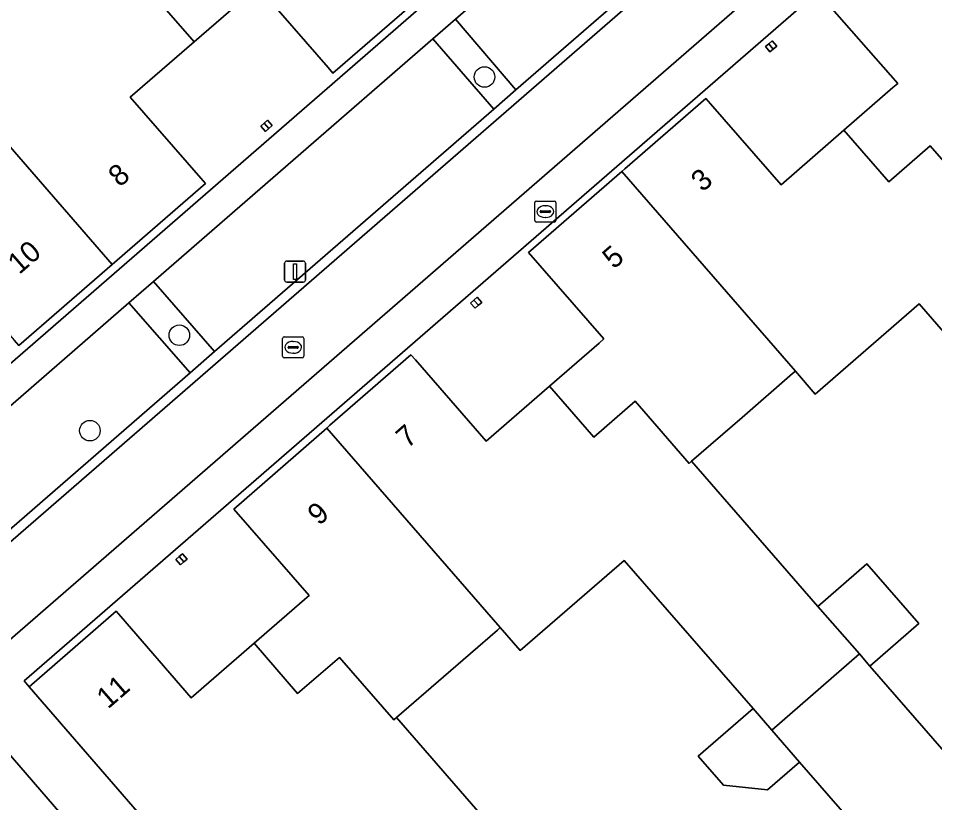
# Model space of a CAD drawing. Extents: x 155887 to 156869, y 383880 to 384678.
# Drawn here: x 156144.05 to 156187.65, y 384140.34 to 384177.68 of the extents above; entities that cross this region are included whole.
import ezdxf

# ---------------------------------------------------------------- set-up
doc = ezdxf.new("R2010")
doc.units = 0
for name, color, linetype in [('IMGEO_Boom', 7, 'Continuous'), ('IMGEO_Brandkraan', 7, 'Continuous'), ('IMGEO_Erf', 7, 'Continuous'), ('IMGEO_Groenvoorziening', 7, 'Continuous'), ('IMGEO_Lichtmast', 7, 'Continuous'), ('IMGEO_Pand', 7, 'Continuous'), ('IMGEO_Pand_nummerreeks', 7, 'Continuous'), ('IMGEO_Parkeervlak_open', 7, 'Continuous'), ('IMGEO_Rijbaan_lokaal_gesloten', 7, 'Continuous'), ('IMGEO_Rijbaan_lokaal_open', 7, 'Continuous'), ('IMGEO_Rioolput', 7, 'Continuous'), ('IMGEO_Voetpad_open', 7, 'Continuous')]:
    doc.layers.add(name, color=color, linetype=linetype)

msp = doc.modelspace()

# ---------------------------------------------------------------- linework, layer by layer
at = {"layer": 'IMGEO_Boom'}
for centre in [(156166.232, 384174.891), (156151.712, 384162.597), (156147.457, 384158.054)]:
    msp.add_circle(centre, 0.489, dxfattribs=at)
at = {"layer": 'IMGEO_Brandkraan'}
for p, q in [((156168.701, 384168.984), (156169.553, 384168.984)), ((156168.626, 384168.058), (156168.626, 384168.91)), ((156168.928, 384168.527), (156169.326, 384168.527)), ((156169.114, 384168.764), (156169.139, 384168.764)), ((156169.627, 384168.91), (156169.627, 384168.058)), ((156168.885, 384168.478), (156168.885, 384168.49)), ((156169.323, 384168.441), (156168.925, 384168.441)), ((156169.137, 384168.204), (156169.112, 384168.204)), ((156169.369, 384168.49), (156169.369, 384168.478)), ((156169.553, 384167.984), (156168.701, 384167.984))]:
    msp.add_line(p, q, dxfattribs=at)
for points in [[(156168.701, 384168.984), (156169.553, 384168.984)], [(156168.626, 384168.058), (156168.626, 384168.91)], [(156169.627, 384168.91), (156169.627, 384168.058)], [(156169.553, 384167.984), (156168.701, 384167.984)]]:
    msp.add_lwpolyline(points, dxfattribs=at)
for centre, radius, start, end in [((156168.703, 384168.908), 0.0765, 91.552, 178.448), ((156168.703, 384168.908), 0.0765, 91.552, 178.448), ((156169.551, 384168.908), 0.0765, 1.552, 88.448), ((156169.551, 384168.908), 0.0765, 1.552, 88.448), ((156168.925, 384168.487), 0.0403, 85.8775, 175.7526), ((156169.33, 384168.489), 0.0386, 1.7309, 96.639), ((156168.922, 384168.477), 0.0366, 178.938, 274.7102), ((156169.326, 384168.484), 0.043, 264.8664, 352.4533), ((156168.703, 384168.06), 0.0765, 181.552, 268.448), ((156168.703, 384168.06), 0.0765, 181.552, 268.448), ((156169.551, 384168.06), 0.0765, 271.552, 358.448), ((156169.551, 384168.06), 0.0765, 271.552, 358.448)]:
    msp.add_arc(centre, radius, start, end, dxfattribs=at)
for centre, major_axis, ratio, start_param, end_param in [((156169.113, 384168.484), (-0.387, 0.002), 0.722429, 4.712389, 7.853982), ((156169.138, 384168.484), (-0.39, 0.002), 0.717154, 1.570796, 4.712389)]:
    msp.add_ellipse(centre, major_axis=major_axis, ratio=ratio, start_param=start_param, end_param=end_param, dxfattribs=at)
at = {"layer": 'IMGEO_Erf'}
for points in [[(156088.717, 384113.496), (156178.911, 384191.881), (156178.676, 384192.154), (156173.945, 384188.052), (156173.726, 384188.305), (156170.375, 384192.17), (156167.357, 384189.547), (156164.322, 384186.909), (156167.678, 384183.048), (156167.897, 384182.795), (156163.471, 384178.948), (156159.019, 384175.079), (156158.796, 384175.336), (156155.444, 384179.193), (156152.411, 384176.563), (156149.375, 384173.931), (156152.727, 384170.074), (156152.95, 384169.817), (156148.517, 384165.964), (156144.08, 384162.108), (156143.858, 384162.364)], [(156186.698, 384182.944), (156144.327, 384146.151), (156144.562, 384145.858), (156148.707, 384149.457), (156148.923, 384149.208), (156152.28, 384145.342), (156155.274, 384147.943), (156157.663, 384150.018), (156157.884, 384150.21), (156154.301, 384154.317), (156158.722, 384158.175), (156158.879, 384158.311), (156162.726, 384161.668), (156162.943, 384161.419), (156166.309, 384157.561), (156169.326, 384160.179), (156171.682, 384162.224), (156171.91, 384162.422), (156168.333, 384166.534), (156172.761, 384170.386), (156172.909, 384170.514), (156176.767, 384173.87), (156176.984, 384173.621), (156180.344, 384169.758), (156183.334, 384172.358), (156185.665, 384174.386), (156185.893, 384174.584), (156182.306, 384178.687)]]:
    msp.add_lwpolyline(points, dxfattribs=at)
for points in [[(156179.598, 384176.337), (156179.76, 384176.474), (156179.921, 384176.61), (156180.134, 384176.359), (156179.973, 384176.223), (156179.811, 384176.085)], [(156155.589, 384172.552), (156155.75, 384172.695), (156155.91, 384172.836), (156156.135, 384172.58), (156155.974, 384172.438), (156155.813, 384172.297)], [(156165.564, 384164.131), (156165.726, 384164.271), (156165.889, 384164.412), (156166.105, 384164.163), (156165.943, 384164.022), (156165.78, 384163.881)], [(156195.073, 384154.702), (156192.623, 384152.573), (156190.683, 384154.805), (156193.133, 384156.935), (156186.913, 384164.09), (156181.973, 384159.797), (156181.022, 384160.89), (156180.886, 384160.772), (156178.488, 384158.685), (156176.089, 384156.599), (156182.1, 384149.691), (156184.431, 384151.719), (156186.905, 384148.875), (156184.574, 384146.847), (156191.102, 384139.344), (156196.034, 384143.635), (156196.979, 384142.549), (156197.114, 384142.667), (156199.021, 384144.325), (156201.91, 384146.836)], [(156152.076, 384151.944), (156151.918, 384151.807), (156151.76, 384151.669), (156151.543, 384151.918), (156151.701, 384152.056), (156151.859, 384152.193)], [(156181.222, 384142.274), (156179.698, 384140.949), (156177.611, 384141.17), (156176.406, 384142.557), (156179.01, 384144.82), (156172.875, 384151.879), (156167.933, 384147.585), (156166.982, 384148.678), (156166.847, 384148.561), (156164.279, 384146.329), (156162.048, 384144.391), (156168.869, 384136.542), (156170.852, 384138.266), (156172.85, 384135.968), (156170.866, 384134.244), (156177.048, 384127.13), (156181.99, 384131.424), (156182.941, 384130.331), (156183.076, 384130.448), (156185.814, 384132.827), (156187.875, 384134.618)]]:
    msp.add_lwpolyline(points, close=True, dxfattribs=at)
at = {"layer": 'IMGEO_Groenvoorziening'}
for points in [[(156164.856, 384177.647), (156163.776, 384176.707), (156166.671, 384173.363), (156167.729, 384174.282)], [(156150.476, 384165.148), (156149.311, 384164.136), (156152.223, 384160.809), (156153.391, 384161.824)]]:
    msp.add_lwpolyline(points, close=True, dxfattribs=at)
at = {"layer": 'IMGEO_Lichtmast'}
for p, q in [((156156.721, 384165.224), (156156.721, 384166.024)), ((156156.721, 384166.024), (156156.721, 384165.224)), ((156156.821, 384166.124), (156157.611, 384166.124)), ((156157.611, 384166.124), (156156.821, 384166.124)), ((156157.711, 384166.024), (156157.711, 384165.224)), ((156157.711, 384165.224), (156157.711, 384166.024)), ((156157.611, 384165.124), (156156.821, 384165.124)), ((156156.821, 384165.124), (156157.611, 384165.124))]:
    msp.add_line(p, q, dxfattribs=at)
msp.add_lwpolyline([(156157.141, 384165.999), (156157.291, 384165.999), (156157.291, 384165.249), (156157.141, 384165.249), (156157.141, 384165.999)], dxfattribs=at)
for centre, start, end in [((156156.821, 384166.024), 90, 180), ((156156.821, 384166.024), 90, 180), ((156157.611, 384166.024), 0, 90), ((156157.611, 384166.024), 360, 90), ((156156.821, 384165.224), 180, 270), ((156156.821, 384165.224), 180, 270), ((156157.611, 384165.224), 270, 0), ((156157.611, 384165.224), 270, 0)]:
    msp.add_arc(centre, 0.1, start, end, dxfattribs=at)
at = {"layer": 'IMGEO_Pand'}
for points in [[(156145.483, 384184.518), (156152.411, 384176.563), (156155.444, 384179.193), (156158.796, 384175.336), (156159.019, 384175.079), (156163.471, 384178.948), (156154.163, 384189.672), (156150.511, 384186.501), (156149.331, 384187.859)], [(156145.483, 384184.518), (156141.694, 384181.228), (156142.873, 384179.87), (156139.208, 384176.688), (156148.517, 384165.964), (156152.95, 384169.817), (156152.727, 384170.074), (156149.375, 384173.931), (156152.411, 384176.563)], [(156190.053, 384168.864), (156194.854, 384173.044), (156195.106, 384173.264), (156191.901, 384176.948), (156186.897, 384182.7), (156182.306, 384178.687), (156185.893, 384174.584), (156185.665, 384174.386), (156183.334, 384172.358), (156185.47, 384169.9), (156187.443, 384171.614), (156189.93, 384168.757)], [(156137.469, 384163.578), (156140.505, 384166.222), (156143.858, 384162.364), (156144.08, 384162.108), (156148.517, 384165.964), (156139.208, 384176.688), (156135.553, 384173.514), (156134.373, 384174.873), (156130.548, 384171.552)], [(156179.76, 384176.474), (156179.598, 384176.337), (156179.811, 384176.085), (156179.973, 384176.223)], [(156179.76, 384176.474), (156179.973, 384176.223), (156180.134, 384176.359), (156179.921, 384176.61)], [(156190.053, 384168.864), (156189.93, 384168.757), (156187.443, 384171.614), (156185.47, 384169.9), (156183.334, 384172.358), (156180.344, 384169.758), (156176.984, 384173.621), (156176.767, 384173.87), (156172.909, 384170.514), (156172.761, 384170.386), (156181.022, 384160.89), (156181.973, 384159.797), (156186.913, 384164.09), (156193.133, 384156.935), (156193.938, 384156.008), (156198.087, 384159.637)], [(156155.974, 384172.438), (156155.75, 384172.695), (156155.589, 384172.552), (156155.813, 384172.297)], [(156155.75, 384172.695), (156155.974, 384172.438), (156156.135, 384172.58), (156155.91, 384172.836)], [(156172.761, 384170.386), (156168.333, 384166.534), (156171.91, 384162.422), (156171.682, 384162.224), (156169.326, 384160.179), (156171.44, 384157.746), (156173.408, 384159.455), (156175.973, 384156.498), (156176.089, 384156.599), (156178.488, 384158.685), (156180.886, 384160.772), (156181.022, 384160.89)], [(156165.726, 384164.271), (156165.564, 384164.131), (156165.78, 384163.881), (156165.943, 384164.022)], [(156165.889, 384164.412), (156165.726, 384164.271), (156165.943, 384164.022), (156166.105, 384164.163)], [(156176.089, 384156.599), (156175.973, 384156.498), (156173.408, 384159.455), (156171.44, 384157.746), (156169.326, 384160.179), (156166.309, 384157.561), (156162.943, 384161.419), (156162.726, 384161.668), (156158.879, 384158.311), (156158.722, 384158.175), (156166.982, 384148.678), (156167.933, 384147.585), (156172.875, 384151.879), (156179.01, 384144.82), (156179.901, 384143.794), (156184.071, 384147.425), (156182.1, 384149.691)], [(156158.722, 384158.175), (156154.301, 384154.317), (156157.884, 384150.21), (156157.663, 384150.018), (156155.274, 384147.943), (156157.335, 384145.539), (156159.334, 384147.253), (156161.92, 384144.28), (156162.048, 384144.391), (156164.279, 384146.329), (156166.847, 384148.561), (156166.982, 384148.678)], [(156151.701, 384152.056), (156151.543, 384151.918), (156151.76, 384151.669), (156151.918, 384151.807)], [(156151.859, 384152.193), (156151.701, 384152.056), (156151.918, 384151.807), (156152.076, 384151.944)], [(156182.1, 384149.691), (156184.071, 384147.425), (156184.574, 384146.847), (156186.905, 384148.875), (156184.431, 384151.719)], [(156162.048, 384144.391), (156161.92, 384144.28), (156159.334, 384147.253), (156157.335, 384145.539), (156155.274, 384147.943), (156152.28, 384145.342), (156148.923, 384149.208), (156148.707, 384149.457), (156144.562, 384145.858), (156153.719, 384135.289), (156158.754, 384139.738), (156164.869, 384132.708), (156165.851, 384131.579), (156170.025, 384135.212), (156168.869, 384136.542)], [(156196.979, 384142.549), (156196.034, 384143.635), (156191.102, 384139.344), (156184.574, 384146.847), (156184.071, 384147.425), (156179.901, 384143.794), (156181.222, 384142.274), (156187.875, 384134.618), (156188.003, 384134.729), (156190.556, 384131.791), (156192.534, 384133.501), (156194.579, 384131.136), (156197.552, 384133.709), (156200.908, 384129.855), (156201.131, 384129.599), (156204.974, 384132.945), (156205.178, 384133.123)], [(156179.901, 384143.794), (156179.01, 384144.82), (156176.406, 384142.557), (156177.611, 384141.17), (156179.698, 384140.949), (156181.222, 384142.274)], [(156138.902, 384133.671), (156141.017, 384131.23), (156142.978, 384132.929), (156145.497, 384130.03), (156145.599, 384130.118), (156150.675, 384134.478), (156142.457, 384143.983), (156137.858, 384139.981), (156141.436, 384135.87), (156141.236, 384135.697)]]:
    msp.add_lwpolyline(points, close=True, dxfattribs=at)
at = {"layer": 'IMGEO_Parkeervlak_open'}
msp.add_lwpolyline([(156181.834, 384187.241), (156182.406, 384187.857), (156179.904, 384190.725), (156164.856, 384177.647), (156167.729, 384174.282), (156173.931, 384179.67)], dxfattribs=at)
for points in [[(156153.391, 384161.824), (156166.671, 384173.363), (156163.776, 384176.707), (156150.476, 384165.148)], [(156152.223, 384160.809), (156149.311, 384164.136), (156137.427, 384153.807), (156140.336, 384150.481)]]:
    msp.add_lwpolyline(points, close=True, dxfattribs=at)
at = {"layer": 'IMGEO_Rijbaan_lokaal_gesloten'}
for points in [[(156185.633, 384184.294), (156182.874, 384187.645), (156181.472, 384186.221), (156180.056, 384184.813), (156178.624, 384183.419), (156177.178, 384182.041), (156175.717, 384180.678), (156174.242, 384179.33), (156140.299, 384149.84), (156093.299, 384109.034), (156092.905, 384108.685), (156090.661, 384106.714), (156090.359, 384107.06), (156073.437, 384092.345)], [(156000, 384023.453), (156000.779, 384024.065), (156095.22, 384106.032), (156096.361, 384107.023), (156096.403, 384107.059), (156182.818, 384182.155)]]:
    msp.add_lwpolyline(points, dxfattribs=at)
at = {"layer": 'IMGEO_Rijbaan_lokaal_open'}
for points in [[(156093.299, 384109.034), (156140.299, 384149.84), (156174.242, 384179.33), (156175.717, 384180.678), (156177.178, 384182.041), (156178.624, 384183.419), (156180.056, 384184.813), (156181.472, 384186.221), (156182.874, 384187.645)], [(156173.931, 384179.67), (156167.729, 384174.282), (156166.671, 384173.363), (156153.391, 384161.824), (156152.223, 384160.809), (156140.336, 384150.481), (156139.997, 384150.187), (156137.444, 384147.97), (156123.051, 384135.474), (156122.198, 384134.734), (156108.162, 384122.547), (156107.334, 384121.829), (156092.996, 384109.38)]]:
    msp.add_lwpolyline(points, dxfattribs=at)
at = {"layer": 'IMGEO_Rioolput'}
for p, q in [((156156.627, 384161.595), (156156.627, 384162.447)), ((156156.702, 384162.521), (156157.554, 384162.521)), ((156157.628, 384162.447), (156157.628, 384161.595)), ((156156.886, 384162.015), (156156.886, 384162.027)), ((156157.324, 384161.978), (156156.926, 384161.978)), ((156156.929, 384162.064), (156157.327, 384162.064)), ((156157.115, 384162.301), (156157.14, 384162.301)), ((156157.37, 384162.027), (156157.37, 384162.015)), ((156157.138, 384161.741), (156157.113, 384161.741)), ((156157.554, 384161.521), (156156.702, 384161.521))]:
    msp.add_line(p, q, dxfattribs=at)
for points in [[(156156.627, 384161.595), (156156.627, 384162.447)], [(156156.702, 384162.521), (156157.554, 384162.521)], [(156157.628, 384162.447), (156157.628, 384161.595)], [(156157.554, 384161.521), (156156.702, 384161.521)]]:
    msp.add_lwpolyline(points, dxfattribs=at)
for centre, radius, start, end in [((156156.704, 384162.445), 0.0765, 91.552, 178.448), ((156156.704, 384162.445), 0.0765, 91.552, 178.448), ((156157.552, 384162.445), 0.0765, 1.552, 88.448), ((156157.552, 384162.445), 0.0765, 1.552, 88.448), ((156156.926, 384162.024), 0.0403, 85.8775, 175.7526), ((156156.923, 384162.014), 0.0366, 178.938, 274.7102), ((156157.327, 384162.021), 0.043, 264.8664, 352.4533), ((156157.331, 384162.026), 0.0386, 1.7309, 96.639), ((156156.704, 384161.597), 0.0765, 181.552, 268.448), ((156156.704, 384161.597), 0.0765, 181.552, 268.448), ((156157.552, 384161.597), 0.0765, 271.552, 358.448), ((156157.552, 384161.597), 0.0765, 271.552, 358.448)]:
    msp.add_arc(centre, radius, start, end, dxfattribs=at)
for centre, major_axis, ratio, start_param, end_param in [((156157.114, 384162.021), (-0.387, 0.002), 0.722429, 4.712389, 7.853982), ((156157.139, 384162.021), (-0.39, 0.002), 0.717154, 1.570796, 4.712389)]:
    msp.add_ellipse(centre, major_axis=major_axis, ratio=ratio, start_param=start_param, end_param=end_param, dxfattribs=at)
at = {"layer": 'IMGEO_Voetpad_open'}
for points in [[(156070.574, 384095.715), (156087.459, 384110.362), (156089.722, 384112.346), (156104.435, 384125.134), (156105.279, 384125.867), (156119.306, 384138.058), (156120.154, 384138.795), (156134.547, 384151.304), (156137.427, 384153.807), (156149.311, 384164.136), (156150.476, 384165.148), (156163.776, 384176.707), (156164.856, 384177.647), (156179.904, 384190.725), (156178.911, 384191.881), (156088.717, 384113.496), (156086.442, 384111.494), (156000, 384036.51)], [(156220.134, 384142.954), (156220.538, 384143.338), (156220.911, 384143.751), (156219.567, 384145.116), (156177.171, 384108.334), (156176.966, 384108.553), (156168.72, 384118.074), (156153.719, 384135.289), (156144.562, 384145.858), (156144.327, 384146.151), (156186.698, 384182.944), (156185.633, 384184.294)], [(156182.818, 384182.155), (156096.403, 384107.059), (156097.741, 384105.518), (156097.934, 384105.287), (156106.198, 384095.821), (156112.601, 384088.452), (156115.028, 384085.659), (156116.761, 384083.662), (156121.154, 384078.608), (156130.296, 384068.003), (156130.502, 384067.788), (156131.822, 384066.268), (156220.134, 384142.954)]]:
    msp.add_lwpolyline(points, dxfattribs=at)
msp.add_lwpolyline([(156146.66, 384081.804), (156137.468, 384073.824), (156132.659, 384069.648), (156132.453, 384069.884), (156124.224, 384079.401), (156111.284, 384094.307), (156109.272, 384096.625), (156100.089, 384107.17), (156099.868, 384107.468), (156142.263, 384144.204), (156142.457, 384143.983), (156150.675, 384134.478), (156165.658, 384117.25), (156174.844, 384106.671), (156175.007, 384106.446), (156165.495, 384098.191), (156160.684, 384093.999), (156151.467, 384085.989)], close=True, dxfattribs=at)

# ---------------------------------------------------------------- texts
at = {"layer": 'IMGEO_Pand_nummerreeks'}
for s, rotation, p in [('8', 40.9942, (156148.875, 384169.614)), ('3', 41.018, (156176.604, 384169.381)), ('10', 40.9942, (156144.091, 384165.457)), ('5', 41.018, (156172.387, 384165.713)), ('7', 41.104, (156162.569, 384157.178)), ('9', 41.104, (156158.357, 384153.503)), ('11', 40.9665, (156148.317, 384144.774))]:
    msp.add_text(s, height=1, rotation=rotation, dxfattribs=at).set_placement(p)

doc.saveas('drawing.dxf')
